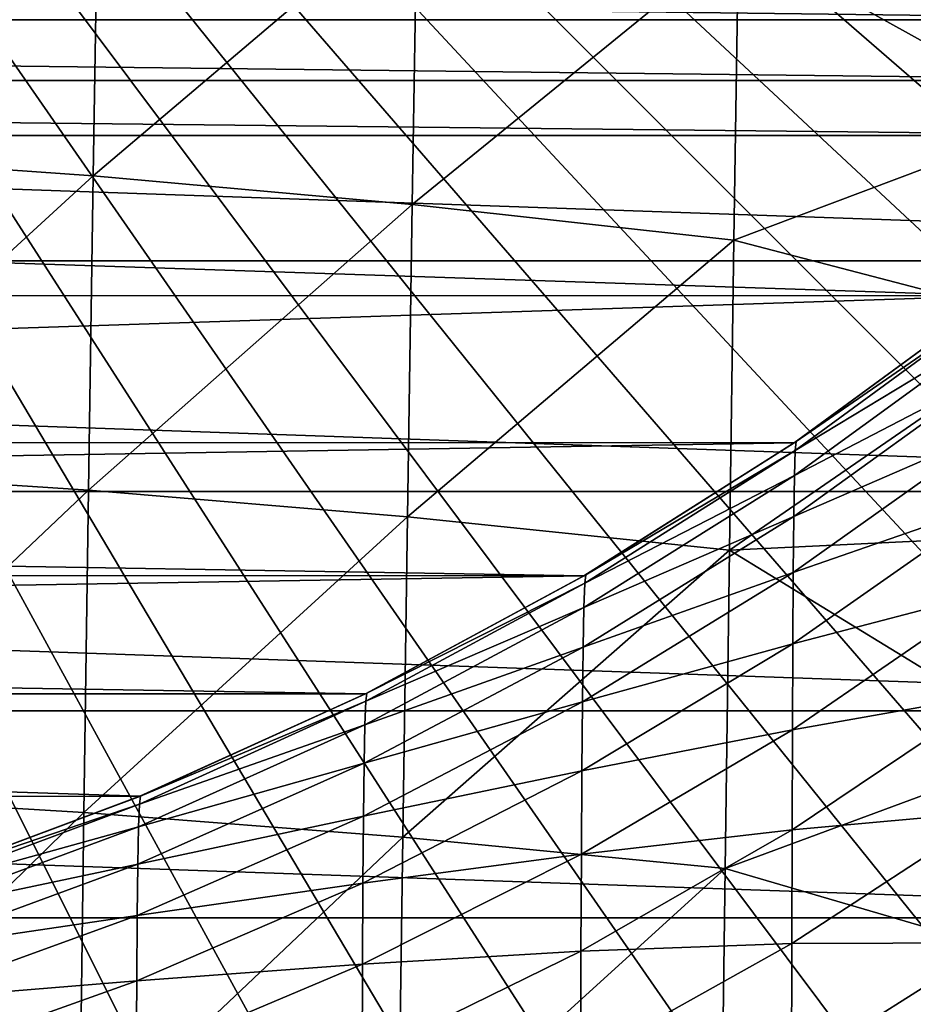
# Model space of a CAD drawing. Header units: metres. Extents: x -24 to 72, y -247 to 22.
# Tile 409 of 573: x 7.54 to 12.58, y -16.12 to -10.56. Entities that reach past the tile are written whole.
import ezdxf

# ---------------------------------------------------------------- set-up
doc = ezdxf.new("R2010")
doc.units = ezdxf.units.M
doc.layers.add('solid_509589_MEDIA_SW0001', color=7, linetype='CONTINUOUS')

msp = doc.modelspace()

# ---------------------------------------------------------------- linework, layer by layer
at = {"layer": 'solid_509589_MEDIA_SW0001'}
for points in [[(17.829311, -10.57862, 132.530869), (18.195526, -9.93551, 132.530869), (0, 0, 132.892746)], [(17.440376, -11.208249, 132.530869), (17.829311, -10.57862, 132.530869), (0, 0, 132.892746)], [(17.029215, -11.823595, 132.530869), (17.440376, -11.208249, 132.530869), (0, 0, 132.892746)], [(16.596352, -12.423874, 132.530869), (17.029215, -11.823595, 132.530869), (0, 0, 132.892746)], [(16.14234, -13.00832, 132.530869), (16.596352, -12.423874, 132.530869), (0, 0, 132.892746)], [(15.667757, -13.576189, 132.530869), (16.14234, -13.00832, 132.530869), (0, 0, 132.892746)], [(15.173208, -14.126758, 132.530869), (15.667757, -13.576189, 132.530869), (0, 0, 132.892746)], [(14.659324, -14.659324, 132.530869), (15.173208, -14.126758, 132.530869), (0, 0, 132.892746)], [(14.126758, -15.173208, 132.530869), (14.659324, -14.659324, 132.530869), (0, 0, 132.892746)], [(13.576189, -15.667758, 132.530869), (14.126758, -15.173208, 132.530869), (0, 0, 132.892746)], [(13.00832, -16.14234, 132.530869), (13.576189, -15.667758, 132.530869), (0, 0, 132.892746)], [(12.423874, -16.596352, 132.530869), (13.00832, -16.14234, 132.530869), (0, 0, 132.892746)], [(11.823595, -17.029215, 132.530869), (12.423874, -16.596352, 132.530869), (0, 0, 132.892746)], [(11.208249, -17.440376, 132.530869), (11.823595, -17.029215, 132.530869), (0, 0, 132.892746)], [(10.578619, -17.829311, 132.530869), (11.208249, -17.440376, 132.530869), (0, 0, 132.892746)], [(9.93551, -18.195526, 132.530869), (10.578619, -17.829311, 132.530869), (0, 0, 132.892746)], [(9.279737, -18.538555, 132.530869), (9.93551, -18.195526, 132.530869), (0, 0, 132.892746)], [(8.612141, -18.857958, 132.530869), (9.279737, -18.538555, 132.530869), (0, 0, 132.892746)], [(7.933569, -19.15333, 132.530869), (8.612141, -18.857958, 132.530869), (0, 0, 132.892746)], [(7.244886, -19.424294, 132.530869), (7.933569, -19.15333, 132.530869), (0, 0, 132.892746)], [(19.866144, -10.563422), (-19.866144, -10.563422), (-20.554821, -9.151412)], [(20.554821, -9.151412), (19.866144, -10.563422), (-20.554821, -9.151412)], [(7.981351, -9.719668, 295.017822), (6.191385, -9.584017, 295.010773), (6.166327, -11.318113, 296.219635)], [(7.95331, -11.444612, 296.226288), (7.981351, -9.719668, 295.017822), (6.166327, -11.318113, 296.219635)], [(9.782415, -9.89172, 295.040771), (7.981351, -9.719668, 295.017822), (7.95331, -11.444612, 296.226288)], [(9.754003, -11.605656, 296.247528), (9.782415, -9.89172, 295.040771), (7.95331, -11.444612, 296.226288)], [(9.754003, -11.605656, 296.247528), (11.595067, -10.106224, 295.074951), (9.782415, -9.89172, 295.040771)], [(11.595067, -10.106224, 295.074951), (13.40812, -11.114496, 295.658386), (13.422772, -9.963469, 294.81369)], [(9.754003, -11.605656, 296.247528), (11.568994, -11.807528, 296.279175), (11.595067, -10.106224, 295.074951)], [(11.595067, -10.106224, 295.074951), (11.568994, -11.807528, 296.279175), (13.40812, -11.114496, 295.658386)], [(14.700845, -10.564637, 133.193756), (-14.700848, -10.564633, 133.193756), (-14.939371, -10.196407, 133.193756)], [(14.700845, -10.564637, 133.193756), (-14.939371, -10.196407, 133.193756), (14.939369, -10.196411, 133.193756)], [(19.081202, -11.923001), (-19.081202, -11.923001), (-19.866144, -10.563422)], [(19.866144, -10.563422), (19.081202, -11.923001), (-19.866144, -10.563422)], [(14.425409, -10.905739, 133.193756), (-14.425411, -10.905737, 133.193756), (-14.700848, -10.564633, 133.193756)], [(14.425409, -10.905739, 133.193756), (-14.700848, -10.564633, 133.193756), (14.700845, -10.564637, 133.193756)], [(14.115116, -11.216909, 133.193756), (-14.115116, -11.216909, 133.193756), (-14.425411, -10.905737, 133.193756)], [(14.425409, -10.905739, 133.193756), (14.115116, -11.216909, 133.193756), (-14.425411, -10.905737, 133.193756)], [(11.568994, -11.807528, 296.279175), (13.393785, -12.28284, 296.471832), (13.40812, -11.114496, 295.658386)], [(13.042999, -12.120476, 133.193756), (-13.044503, -12.1192, 133.193756), (-14.115116, -11.216909, 133.193756)], [(13.042999, -12.120476, 133.193756), (-14.115116, -11.216909, 133.193756), (14.115116, -11.216909, 133.193756)], [(7.95331, -11.444612, 296.226288), (6.166327, -11.318113, 296.219635), (6.142232, -13.09983, 297.369781)], [(7.926302, -13.217199, 297.375977), (7.95331, -11.444612, 296.226288), (6.142232, -13.09983, 297.369781)], [(9.754003, -11.605656, 296.247528), (7.95331, -11.444612, 296.226288), (7.926302, -13.217199, 297.375977)], [(9.72658, -13.367218, 297.395508), (9.754003, -11.605656, 296.247528), (7.926302, -13.217199, 297.375977)], [(9.72658, -13.367218, 297.395508), (11.568994, -11.807528, 296.279175), (9.754003, -11.605656, 296.247528)], [(9.72658, -13.367218, 297.395508), (11.543756, -13.556344, 297.4245), (11.568994, -11.807528, 296.279175)], [(11.568994, -11.807528, 296.279175), (11.543756, -13.556344, 297.4245), (13.393785, -12.28284, 296.471832)], [(18.202648, -13.225469), (-18.202648, -13.225469), (-19.081202, -11.923001)], [(19.081202, -11.923001), (18.202648, -13.225469), (-19.081202, -11.923001)], [(13.042999, -12.120476, 133.193756), (-11.912878, -12.947234, 133.193756), (-13.044503, -12.1192, 133.193756)], [(11.909291, -12.950276, 133.193756), (-11.912878, -12.947234, 133.193756), (13.042999, -12.120476, 133.193756)], [(11.909291, -12.950276, 133.193756), (13.042999, -12.120476, 133.193756), (11.919728, -12.943178, 244.809753)], [(11.915211, -12.993171, 246.547455), (11.919728, -12.943178, 244.809753), (13.049774, -12.163579, 246.597168)], [(11.915211, -12.993171, 246.547455), (13.049774, -12.163579, 246.597168), (13.047374, -12.308655, 248.374603)], [(13.042999, -12.120476, 133.193756), (13.052412, -12.113083, 244.809753), (11.919728, -12.943178, 244.809753)], [(13.049774, -12.163579, 246.597168), (11.919728, -12.943178, 244.809753), (13.052412, -12.113083, 244.809753)], [(11.543756, -13.556344, 297.4245), (13.379795, -13.467956, 297.253845), (13.393785, -12.28284, 296.471832)], [(11.91116, -13.13456, 248.276352), (13.047374, -12.308655, 248.374603), (13.04522, -12.545952, 250.13855)], [(11.915211, -12.993171, 246.547455), (13.047374, -12.308655, 248.374603), (11.91116, -13.13456, 248.276352)], [(11.907571, -13.365108, 249.99295), (13.04522, -12.545952, 250.13855), (13.043303, -12.873043, 251.885422)], [(11.91116, -13.13456, 248.276352), (13.04522, -12.545952, 250.13855), (11.907571, -13.365108, 249.99295)], [(11.904418, -13.682533, 251.693756), (13.043303, -12.873043, 251.885422), (13.041612, -13.287498, 253.61171)], [(11.907571, -13.365108, 249.99295), (13.043303, -12.873043, 251.885422), (11.904418, -13.682533, 251.693756)], [(11.909291, -12.950276, 133.193756), (-11.325529, -13.332362, 133.193756), (-11.912878, -12.947234, 133.193756)], [(10.722455, -13.700221, 133.193756), (-11.325529, -13.332362, 133.193756), (11.909291, -12.950276, 133.193756)], [(10.722455, -13.700221, 133.193756), (11.909291, -12.950276, 133.193756), (10.732997, -13.694052, 244.809753)], [(11.915211, -12.993171, 246.547455), (10.727227, -13.742496, 246.502747), (10.732997, -13.694052, 244.809753)], [(11.915211, -12.993171, 246.547455), (11.91116, -13.13456, 248.276352), (10.727227, -13.742496, 246.502747)], [(11.909291, -12.950276, 133.193756), (11.919728, -12.943178, 244.809753), (10.732997, -13.694052, 244.809753)], [(11.915211, -12.993171, 246.547455), (10.732997, -13.694052, 244.809753), (11.919728, -12.943178, 244.809753)], [(7.926302, -13.217199, 297.375977), (6.142232, -13.09983, 297.369781), (6.11923, -14.928268, 298.45929)], [(11.91116, -13.13456, 248.276352), (10.72226, -13.879683, 248.188019), (10.727227, -13.742496, 246.502747)], [(11.91116, -13.13456, 248.276352), (11.907571, -13.365108, 249.99295), (10.72226, -13.879683, 248.188019)], [(7.90047, -15.036559, 298.465027), (7.926302, -13.217199, 297.375977), (6.11923, -14.928268, 298.45929)], [(9.72658, -13.367218, 297.395508), (7.926302, -13.217199, 297.375977), (7.90047, -15.036559, 298.465027)], [(17.236036, -14.462679), (-17.236036, -14.462679), (-18.202648, -13.225469)], [(18.202648, -13.225469), (17.236036, -14.462679), (-18.202648, -13.225469)], [(11.901679, -14.084549, 253.375259), (13.041612, -13.287498, 253.61171), (13.040136, -13.786888, 255.313858)], [(11.904418, -13.682533, 251.693756), (13.041612, -13.287498, 253.61171), (11.901679, -14.084549, 253.375259)], [(10.722455, -13.700221, 133.193756), (-10.724491, -13.69775, 133.193756), (-11.325529, -13.332362, 133.193756)], [(9.700283, -15.175559, 298.482788), (9.72658, -13.367218, 297.395508), (7.90047, -15.036559, 298.465027)], [(9.700283, -15.175559, 298.482788), (11.543756, -13.556344, 297.4245), (9.72658, -13.367218, 297.395508)], [(11.907571, -13.365108, 249.99295), (10.717921, -14.103232, 249.862091), (10.72226, -13.879683, 248.188019)], [(11.907571, -13.365108, 249.99295), (11.904418, -13.682533, 251.693756), (10.717921, -14.103232, 249.862091)], [(11.543756, -13.556344, 297.4245), (13.366169, -14.669488, 298.004364), (13.379795, -13.467956, 297.253845)], [(9.700283, -15.175559, 298.482788), (11.519473, -15.351845, 298.509125), (11.543756, -13.556344, 297.4245)], [(11.543756, -13.556344, 297.4245), (11.519473, -15.351845, 298.509125), (13.366169, -14.669488, 298.004364)], [(10.722455, -13.700221, 133.193756), (-10.110862, -14.042651, 133.193756), (-10.724491, -13.69775, 133.193756)], [(9.489899, -14.365813, 133.193756), (-10.110862, -14.042651, 133.193756), (10.722455, -13.700221, 133.193756)], [(9.489899, -14.365813, 133.193756), (10.722455, -13.700221, 133.193756), (9.497768, -14.361902, 244.809753)], [(10.722455, -13.700221, 133.193756), (10.732997, -13.694052, 244.809753), (9.497768, -14.361902, 244.809753)], [(10.727227, -13.742496, 246.502747), (9.497768, -14.361902, 244.809753), (10.732997, -13.694052, 244.809753)], [(11.904418, -13.682533, 251.693756), (10.714174, -14.411002, 251.52153), (10.717921, -14.103232, 249.862091)], [(11.904418, -13.682533, 251.693756), (11.901679, -14.084549, 253.375259), (10.714174, -14.411002, 251.52153)], [(10.727227, -13.742496, 246.502747), (9.491497, -14.408364, 246.463501), (9.497768, -14.361902, 244.809753)], [(10.727227, -13.742496, 246.502747), (10.72226, -13.879683, 248.188019), (9.491497, -14.408364, 246.463501)], [(11.899331, -14.568871, 255.033936), (13.040136, -13.786888, 255.313858), (13.038868, -14.368781, 256.988312)], [(11.901679, -14.084549, 253.375259), (13.040136, -13.786888, 255.313858), (11.899331, -14.568871, 255.033936)], [(10.72226, -13.879683, 248.188019), (9.486269, -14.541214, 248.110458), (9.491497, -14.408364, 246.463501)], [(10.72226, -13.879683, 248.188019), (10.717921, -14.103232, 249.862091), (9.486269, -14.541214, 248.110458)], [(9.489899, -14.365813, 133.193756), (-9.485811, -14.366449, 133.193756), (-10.110862, -14.042651, 133.193756)], [(10.717921, -14.103232, 249.862091), (9.481782, -14.757949, 249.747177), (9.486269, -14.541214, 248.110458)], [(10.717921, -14.103232, 249.862091), (10.714174, -14.411002, 251.52153), (9.481782, -14.757949, 249.747177)], [(11.901679, -14.084549, 253.375259), (10.710983, -14.800849, 253.162811), (10.714174, -14.411002, 251.52153)], [(11.901679, -14.084549, 253.375259), (11.899331, -14.568871, 255.033936), (10.710983, -14.800849, 253.162811)], [(8.217088, -14.944292, 133.193756), (-9.485811, -14.366449, 133.193756), (9.489899, -14.365813, 133.193756)], [(8.217088, -14.944292, 133.193756), (-8.20713, -14.947809, 133.193756), (-9.485811, -14.366449, 133.193756)], [(8.217088, -14.944292, 133.193756), (9.489899, -14.365813, 133.193756), (8.219769, -14.943181, 244.809753)], [(9.489899, -14.365813, 133.193756), (9.497768, -14.361902, 244.809753), (8.219769, -14.943181, 244.809753)], [(9.491497, -14.408364, 246.463501), (8.219769, -14.943181, 244.809753), (9.497768, -14.361902, 244.809753)], [(11.897357, -15.133209, 256.66629), (13.038868, -14.368781, 256.988312), (13.037799, -15.030746, 258.631531)], [(11.899331, -14.568871, 255.033936), (13.038868, -14.368781, 256.988312), (11.897357, -15.133209, 256.66629)], [(9.491497, -14.408364, 246.463501), (8.213838, -14.987986, 246.430328), (8.219769, -14.943181, 244.809753)], [(9.491497, -14.408364, 246.463501), (9.486269, -14.541214, 248.110458), (8.213838, -14.987986, 246.430328)], [(10.714174, -14.411002, 251.52153), (9.477986, -15.056554, 251.370209), (9.481782, -14.757949, 249.747177)], [(10.714174, -14.411002, 251.52153), (10.710983, -14.800849, 253.162811), (9.477986, -15.056554, 251.370209)], [(16.185291, -15.629663), (-16.185291, -15.629663), (-17.236036, -14.462679)], [(17.236036, -14.462679), (16.185291, -15.629663), (-17.236036, -14.462679)], [(9.486269, -14.541214, 248.110458), (8.208893, -15.116768, 248.044769), (8.213838, -14.987986, 246.430328)], [(9.486269, -14.541214, 248.110458), (9.481782, -14.757949, 249.747177), (8.208893, -15.116768, 248.044769)], [(11.899331, -14.568871, 255.033936), (10.708314, -15.270624, 254.782501), (10.710983, -14.800849, 253.162811)], [(11.899331, -14.568871, 255.033936), (11.897357, -15.133209, 256.66629), (10.708314, -15.270624, 254.782501)], [(11.519473, -15.351845, 298.509125), (13.352933, -15.886965, 298.723236), (13.366169, -14.669488, 298.004364)], [(9.481782, -14.757949, 249.747177), (8.204738, -15.327329, 249.649689), (8.208893, -15.116768, 248.044769)], [(9.481782, -14.757949, 249.747177), (9.477986, -15.056554, 251.370209), (8.204738, -15.327329, 249.649689)], [(10.710983, -14.800849, 253.162811), (9.474836, -15.435012, 252.976105), (9.477986, -15.056554, 251.370209)], [(10.710983, -14.800849, 253.162811), (10.708314, -15.270624, 254.782501), (9.474836, -15.435012, 252.976105)], [(7.90047, -15.036559, 298.465027), (6.11923, -14.928268, 298.45929), (6.097451, -16.802534, 299.486359)], [(6.905756, -15.434896, 133.193756), (-8.20713, -14.947809, 133.193756), (8.217088, -14.944292, 133.193756)], [(8.213838, -14.987986, 246.430328), (6.900032, -15.478925, 246.403885), (6.905022, -15.435143, 244.809753)], [(8.213838, -14.987986, 246.430328), (8.208893, -15.116768, 248.044769), (6.900032, -15.478925, 246.403885)], [(8.217088, -14.944292, 133.193756), (8.219769, -14.943181, 244.809753), (6.905022, -15.435143, 244.809753)], [(8.213838, -14.987986, 246.430328), (6.905022, -15.435143, 244.809753), (8.219769, -14.943181, 244.809753)], [(6.905756, -15.434896, 133.193756), (8.217088, -14.944292, 133.193756), (6.905022, -15.435143, 244.809753)], [(7.875953, -16.901817, 299.491608), (7.90047, -15.036559, 298.465027), (6.097451, -16.802534, 299.486359)], [(9.700283, -15.175559, 298.482788), (7.90047, -15.036559, 298.465027), (7.875953, -16.901817, 299.491608)], [(11.895736, -15.775277, 258.268829), (13.037799, -15.030746, 258.631531), (13.036922, -15.770351, 260.239929)], [(11.897357, -15.133209, 256.66629), (13.037799, -15.030746, 258.631531), (11.895736, -15.775277, 258.268829)], [(9.477986, -15.056554, 251.370209), (8.201313, -15.61776, 251.241669), (8.204738, -15.327329, 249.649689)], [(9.477986, -15.056554, 251.370209), (9.474836, -15.435012, 252.976105), (8.201313, -15.61776, 251.241669)], [(8.208893, -15.116768, 248.044769), (6.895768, -15.604263, 247.992233), (6.900032, -15.478925, 246.403885)], [(8.208893, -15.116768, 248.044769), (8.204738, -15.327329, 249.649689), (6.895768, -15.604263, 247.992233)], [(11.897357, -15.133209, 256.66629), (10.706135, -15.818182, 256.377106), (10.708314, -15.270624, 254.782501)], [(11.897357, -15.133209, 256.66629), (11.895736, -15.775277, 258.268829), (10.706135, -15.818182, 256.377106)], [(9.675247, -17.029831, 299.507599), (9.700283, -15.175559, 298.482788), (7.875953, -16.901817, 299.491608)], [(9.675247, -17.029831, 299.507599), (11.519473, -15.351845, 298.509125), (9.700283, -15.175559, 298.482788)], [(10.708314, -15.270624, 254.782501), (9.472286, -15.891304, 254.561432), (9.474836, -15.435012, 252.976105)], [(10.708314, -15.270624, 254.782501), (10.706135, -15.818182, 256.377106), (9.472286, -15.891304, 254.561432)], [(8.204738, -15.327329, 249.649689), (6.892273, -15.809699, 249.571411), (6.895768, -15.604263, 247.992233)], [(8.204738, -15.327329, 249.649689), (8.201313, -15.61776, 251.241669), (6.892273, -15.809699, 249.571411)], [(9.675247, -17.029831, 299.507599), (11.496264, -17.193205, 299.53125), (11.519473, -15.351845, 298.509125)], [(11.519473, -15.351845, 298.509125), (11.496264, -17.193205, 299.53125), (13.352933, -15.886965, 298.723236)], [(9.474836, -15.435012, 252.976105), (8.198565, -15.986151, 252.817261), (8.201313, -15.61776, 251.241669)], [(9.474836, -15.435012, 252.976105), (9.472286, -15.891304, 254.561432), (8.198565, -15.986151, 252.817261)], [(15.055137, -16.721035), (-15.055137, -16.721035), (-16.185291, -15.629663)], [(16.185291, -15.629663), (15.055137, -16.721035), (-16.185291, -15.629663)], [(8.201313, -15.61776, 251.241669), (6.889487, -16.093401, 251.138062), (6.892273, -15.809699, 249.571411)], [(8.201313, -15.61776, 251.241669), (8.198565, -15.986151, 252.817261), (6.889487, -16.093401, 251.138062)], [(11.895736, -15.775277, 258.268829), (10.704416, -16.44137, 257.943115), (10.706135, -15.818182, 256.377106)], [(11.895736, -15.775277, 258.268829), (11.894452, -16.492785, 259.837982), (10.704416, -16.44137, 257.943115)], [(11.894452, -16.492785, 259.837982), (13.036922, -15.770351, 260.239929), (13.036229, -16.585163, 261.810028)], [(11.895736, -15.775277, 258.268829), (13.036922, -15.770351, 260.239929), (11.894452, -16.492785, 259.837982)], [(10.706135, -15.818182, 256.377106), (9.470294, -16.42341, 256.122711), (9.472286, -15.891304, 254.561432)], [(10.706135, -15.818182, 256.377106), (10.704416, -16.44137, 257.943115), (9.470294, -16.42341, 256.122711)], [(9.472286, -15.891304, 254.561432), (8.196442, -16.430592, 254.373077), (8.198565, -15.986151, 252.817261)], [(9.472286, -15.891304, 254.561432), (9.470294, -16.42341, 256.122711), (8.196442, -16.430592, 254.373077)], [(11.496264, -17.193205, 299.53125), (13.340104, -17.120232, 299.410492), (13.352933, -15.886965, 298.723236)], [(8.198565, -15.986151, 252.817261), (6.887352, -16.453539, 252.688797), (6.889487, -16.093401, 251.138062)], [(8.198565, -15.986151, 252.817261), (8.196442, -16.430592, 254.373077), (6.887352, -16.453539, 252.688797)]]:
    msp.add_3dface(points, dxfattribs=at)

doc.saveas('drawing.dxf')
